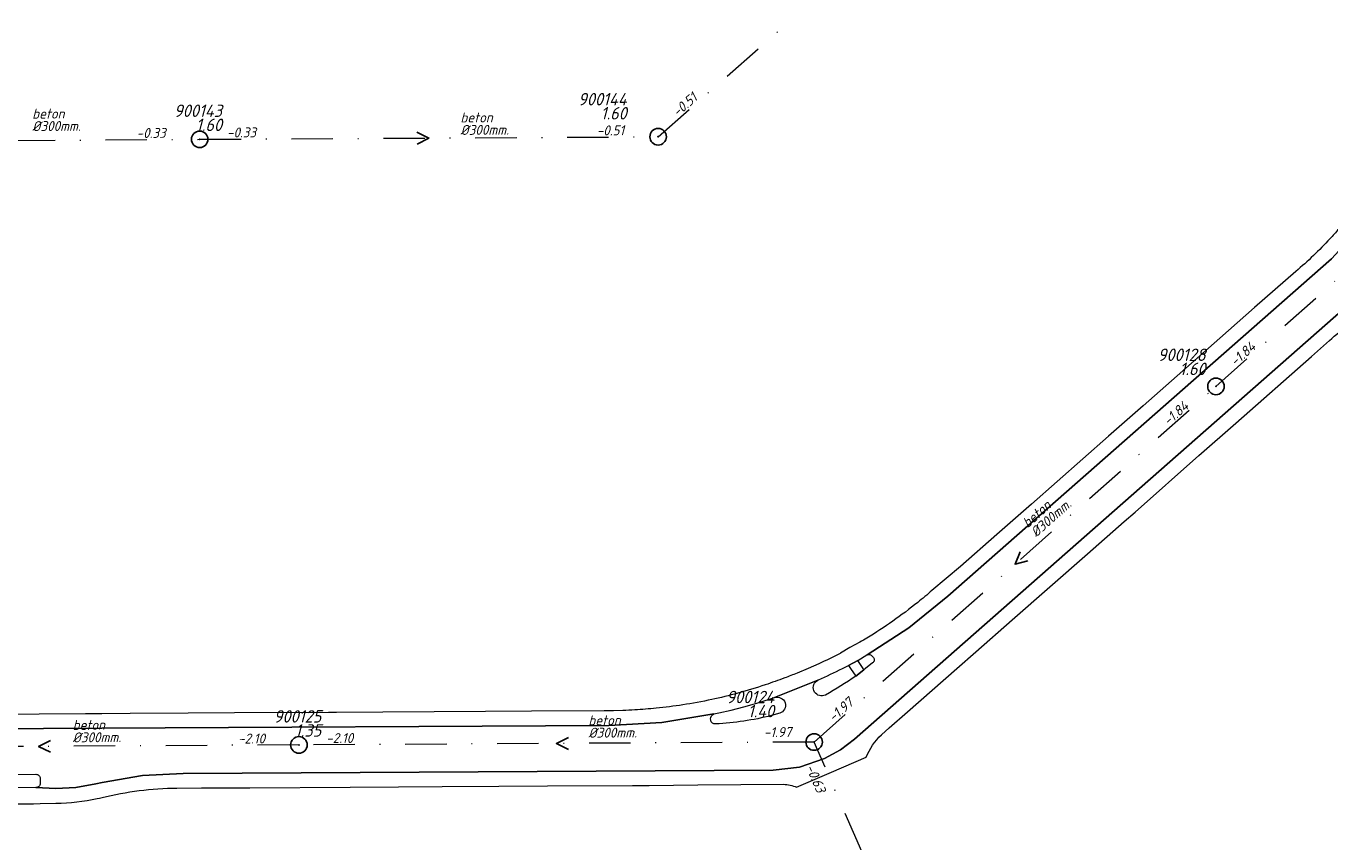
# Model space of a CAD drawing. Extents: x 148869 to 161638, y 453607 to 469810.
# Tile 648 of 656: x 154374 to 154531, y 467479 to 467578. Entities that reach past the tile are written whole.
import ezdxf
from ezdxf.enums import TextEntityAlignment as Align

# ---------------------------------------------------------------- set-up
doc = ezdxf.new("R2010")
doc.units = 0
doc.header["$PDMODE"] = 32
doc.header["$PDSIZE"] = 2
doc.linetypes.add('RI-VWA', pattern=[11, 5, -3, 0, -3])
doc.layers.get('0').update_dxf_attribs({"linetype": 'CONTINUOUS'})
for name, color, linetype in [('B-OI-RI-BOB-T18-niet meenemen', 252, 'CONTINUOUS'), ('B-OI-RI-DIAMETER-T18-niet meenemen', 252, 'CONTINUOUS'), ('B-OI-RI-MATERIAAL-T18-niet meenemen', 252, 'CONTINUOUS'), ('B-OI-RI-STROOMRICHTING-S-niet meenemen', 252, 'CONTINUOUS'), ('B-OI-RI-VWA_PUTDEKSELHOOGTE-T25-niet meenemen', 252, 'CONTINUOUS'), ('gs dwa', 252, 'CONTINUOUS')]:
    doc.layers.add(name, color=color, linetype=linetype)
doc.layers.add('B-OI-RI-VWA_TRANSPORTLEIDING-G-niet meenemen', color=252, linetype='RI-VWA', lineweight=18)
doc.layers.add('B-RO-VH-VERHARDING_ASFALT-GV', color=251, linetype='CONTINUOUS', lineweight=18)
doc.styles.add('iso15', font='ISO.shx', dxfattribs={"oblique": 15})
doc.styles.add('NLCS-ISO-M750_CURSIEF', font='NLCS-ISO.ttf', dxfattribs={"oblique": 15})

# ---------------------------------------------------------------- blocks, each defined once
blk = doc.blocks.new('ACMAP_ANN_TEMPLATE_diam')
at = {"color": 0, "linetype": 'ByBlock', "style": 'iso15', "oblique": 15}
blk.add_attdef('diam', (0.5, -1.3), '', height=1.2, dxfattribs=at)
blk = doc.blocks.new('ACMAP_ANN_TEMPLATE_mat')
at = {"color": 0, "linetype": 'ByBlock', "style": 'iso15', "oblique": 15}
blk.add_attdef('mat', (0.5, 0.2), '', height=1.2, dxfattribs=at)
blk = doc.blocks.new('ACMAP_ANN_TEMPLATE_nap-l')
at = {"color": 0, "linetype": 'ByBlock', "style": 'iso15', "oblique": 15}
blk.add_attdef('nap-l', (3.3, 0.2), '', height=1.2, dxfattribs=at)
blk = doc.blocks.new('ACMAP_ANN_TEMPLATE_nap-r')
at = {"color": 0, "linetype": 'ByBlock', "style": 'iso15', "oblique": 15}
blk.add_attdef('nap-r', text='', height=1.2, dxfattribs=at).set_placement((-4.1, 0.2), align=Align.RIGHT)
blk = doc.blocks.new('ACMAP_ANN_TEMPLATE_puth-dwa')
at = {"color": 0, "linetype": 'ByBlock', "style": 'iso15', "oblique": 15}
blk.add_attdef('puth-dwa', text='', height=1.5, dxfattribs=at).set_placement((2.7, 1), align=Align.RIGHT)
blk = doc.blocks.new('ACMAP_ANN_TEMPLATE_putnr-dwa')
at = {"color": 0, "linetype": 'ByBlock', "style": 'iso15', "oblique": 15}
blk.add_attdef('putnr-dwa', text='', height=1.5, dxfattribs=at).set_placement((2.7, 2.7), align=Align.RIGHT)

msp = doc.modelspace()

# ---------------------------------------------------------------- linework, layer by layer
at = {"layer": 'B-OI-RI-STROOMRICHTING-S-niet meenemen'}
for points in [[(154421.06, 467564.78), (154422.51, 467564.06), (154421.07, 467563.34)], [(154493.93, 467514.09), (154493.33, 467512.59), (154494.88, 467513.01)], [(154376.79, 467491.32), (154375.35, 467490.59), (154376.79, 467489.88)], [(154439.36, 467491.67), (154437.92, 467490.95), (154439.37, 467490.23)]]:
    msp.add_lwpolyline(points, dxfattribs=at)
at = {"layer": 'B-OI-RI-VWA_TRANSPORTLEIDING-G-niet meenemen'}
for p, q in [((154450.2, 467564.22), (154485.32, 467595.09)), ((154517.6, 467534.07), (154566.15, 467577.01)), ((154350.14, 467563.65), (154394.81, 467563.91)), ((154394.81, 467563.91), (154450.2, 467564.22)), ((154469.05, 467491.12), (154517.6, 467534.07)), ((154469.05, 467491.12), (154406.8, 467490.77)), ((154488.1, 467447.38), (154469.05, 467491.12)), ((154406.8, 467490.77), (154343.9, 467490.42))]:
    msp.add_line(p, q, dxfattribs=at)
at = {"layer": 'B-RO-VH-VERHARDING_ASFALT-GV', "flags": 128}
for points in [[(154472.46, 467500), (154473.2, 467500.38), (154474.32, 467500.98), (154475.42, 467501.64), (154475.45, 467501.66), (154480.51, 467504.93), (154485.22, 467508.72), (154531.58, 467549.47), (154549.79, 467569.32), (154549.79, 467569.32), (154549.8, 467569.33)], [(154549.79, 467569.32), (154531.58, 467549.47), (154485.22, 467508.72), (154480.51, 467504.93), (154475.45, 467501.66)], [(154556.53, 467561.31), (154556.49, 467561.3), (154556.4, 467561.28), (154535.42, 467545.53), (154473.94, 467491.47), (154472.22, 467490.17), (154470.32, 467489.12), (154467.29, 467488.1), (154464.12, 467487.74), (154392.83, 467487.34), (154387.88, 467487.08), (154383.01, 467486.24), (154382.26, 467486.06), (154379.86, 467485.64), (154377.44, 467485.49), (154375.02, 467485.62), (154375.01, 467485.62), (154375.01, 467485.62), (154363.98, 467485.57)], [(154375.02, 467485.62), (154377.44, 467485.49), (154379.86, 467485.64), (154382.26, 467486.06), (154383.01, 467486.24), (154387.88, 467487.08), (154392.83, 467487.34), (154464.12, 467487.74), (154467.29, 467488.1), (154470.32, 467489.12), (154472.22, 467490.17), (154473.94, 467491.47), (154535.42, 467545.53), (154556.4, 467561.28)], [(154527.25, 467547.95), (154522.27, 467543.58), (154518.08, 467539.89), (154508.79, 467531.73), (154504.62, 467528.05), (154495.3, 467519.86), (154491.11, 467516.17), (154486.73, 467512.32), (154483.29, 467509.43)], [(154477.18, 467491.99), (154478.1, 467492.82), (154480.35, 467494.75), (154486.3, 467500), (154488.6, 467502.02), (154492.99, 467505.87), (154502.07, 467513.85), (154506.51, 467517.74), (154507.82, 467518.9), (154515.55, 467525.71), (154519.99, 467529.63), (154529.14, 467537.7), (154531.3, 467539.61)], [(154474.58, 467503.17), (154473.35, 467502.52), (154472.25, 467501.87), (154472.18, 467501.83)], [(154469.61, 467500.57), (154468.34, 467500), (154466.98, 467499.44)], [(154476.11, 467500.68), (154475.26, 467500), (154475.07, 467499.85), (154475.06, 467499.85), (154474.08, 467499.09)], [(154476.08, 467501.5), (154476.21, 467501.34)], [(154300.23, 467493.76), (154303.33, 467493.63), (154314.86, 467492.62), (154317.17, 467492.47), (154319.49, 467492.43), (154382.99, 467492.79), (154444.25, 467493.13), (154450.63, 467493.5), (154456.94, 467494.52), (154456.94, 467494.52), (154457.52, 467494.63), (154459.04, 467494.98), (154460.55, 467495.37), (154462.42, 467495.91), (154464.28, 467496.51), (154466.27, 467497.3), (154469.51, 467498.59), (154469.57, 467498.63), (154469.58, 467498.64)], [(154469.51, 467498.59), (154466.27, 467497.3), (154464.28, 467496.51)], [(154470.44, 467496.8), (154470.24, 467496.74)], [(154456.94, 467494.52), (154450.63, 467493.5), (154444.25, 467493.13), (154382.99, 467492.79), (154319.49, 467492.43), (154317.17, 467492.47), (154314.86, 467492.62), (154303.33, 467493.63), (154300.23, 467493.76), (154297.23, 467493.76), (154297.01, 467493.76), (154297.01, 467493.13), (154299.96, 467493.13), (154299.96, 467491.1), (154297.01, 467491.1), (154297.01, 467490.6), (154300.47, 467490.6)], [(154445.93, 467494.91), (154444.81, 467494.88), (154443.69, 467494.89), (154434.89, 467494.84), (154429.34, 467494.81), (154416.95, 467494.73), (154411.34, 467494.7), (154410.39, 467494.69), (154399.02, 467494.63), (154393.41, 467494.59), (154386.4, 467494.55), (154382.99, 467494.53), (154381, 467494.53), (154375.43, 467494.5), (154362.9, 467494.43), (154357.33, 467494.41), (154344.93, 467494.34), (154339.38, 467494.32), (154339.37, 467494.32), (154326.99, 467494.24), (154322.62, 467494.22)], [(154464.89, 467494.59), (154463.9, 467494.31)], [(154456.55, 467493.75), (154456.52, 467493.91)], [(154466.93, 467485.69), (154471.13, 467487.48), (154475.34, 467489.28)], [(154364.03, 467487.16), (154375.03, 467487.23)], [(154375.53, 467486.72), (154375.53, 467486.12)], [(154392.05, 467485.56), (154395.02, 467485.58), (154400.86, 467485.61), (154412.99, 467485.69), (154418.85, 467485.73), (154424.11, 467485.76), (154430.96, 467485.79), (154436.84, 467485.82), (154447.11, 467485.88), (154449.11, 467485.89), (154454.99, 467485.94), (154465.37, 467486.03)], [(154365.91, 467483.64), (154374.71, 467483.65), (154375.54, 467483.68), (154377.44, 467483.74)], [(154382.43, 467484.3), (154382.71, 467484.33), (154383.01, 467484.41)]]:
    msp.add_lwpolyline(points, dxfattribs=at)
at = {"layer": 'B-RO-VH-VERHARDING_ASFALT-GV'}
for points in [[(154532.43, 467553.07, -0.007617), (154531.37, 467551.9)], [(154531.37, 467551.9, -0.029116), (154527.25, 467547.95)], [(154531.3, 467539.61, -0.009252), (154533.7, 467541.63)], [(154483.29, 467509.43, -0.009748), (154481.56, 467507.98)], [(154481.56, 467507.98, -0.033923), (154475.41, 467503.67)], [(154475.41, 467503.67, -0.003199), (154474.58, 467503.17)], [(154472.18, 467501.83, -0.013438), (154469.61, 467500.57)], [(154475.45, 467501.66, -0.376649), (154476.08, 467501.5)], [(154476.21, 467501.34, -0.450125), (154476.11, 467500.68)], [(154466.98, 467499.44, -0.005937), (154465.49, 467498.86)], [(154469.58, 467498.64, 0.013216), (154472.46, 467500)], [(154474.08, 467499.09, -0.019408), (154470.44, 467496.8)], [(154463.15, 467498.03, -0.014976), (154459.82, 467497.01)], [(154465.49, 467498.86, -0.008539), (154463.15, 467498.03)], [(154470.24, 467496.74, -0.92098), (154469.51, 467498.59)], [(154456.67, 467496.25, -0.01394), (154453.17, 467495.61)], [(154459.82, 467497.01, -0.015192), (154456.67, 467496.25)], [(154464.28, 467496.51, -0.989021), (154464.89, 467494.59)], [(154447.39, 467495, -0.004127), (154445.93, 467494.91)], [(154449.95, 467495.21, -0.007012), (154447.39, 467495)], [(154453.17, 467495.61, -0.014332), (154449.95, 467495.21)], [(154456.52, 467493.91, -0.291597), (154456.94, 467494.52)], [(154463.9, 467494.31, -0.046359), (154457.15, 467493.3)], [(154457.15, 467493.3, -0.378651), (154456.55, 467493.75)], [(154475.34, 467489.28, -0.112917), (154477.18, 467491.99)], [(154375.03, 467487.23, -0.424068), (154375.53, 467486.72)], [(154375.53, 467486.12, -0.429154), (154375.02, 467485.62)], [(154383.01, 467484.41, -0.06069), (154392.05, 467485.56)], [(154465.37, 467486.03, -0.053228), (154466.93, 467485.69)], [(154377.44, 467483.74, 0.055344), (154382.43, 467484.3)]]:
    msp.add_lwpolyline(points, format="xyb", dxfattribs=at)
at = {"layer": 'B-RO-VH-VERHARDING_ASFALT-GV', "flags": 128}
msp.add_lwpolyline([(154474.08, 467499.09), (154475.06, 467499.85), (154474.97, 467500), (154474.32, 467500.98), (154473.2, 467500.38), (154473.46, 467500)], close=True, dxfattribs=at)
at = {"layer": 'gs dwa'}
for p in [(154450.2, 467564.22), (154394.81, 467563.91), (154517.6, 467534.07), (154406.8, 467490.77), (154469.05, 467491.12)]:
    msp.add_point(p, dxfattribs=at)

# ---------------------------------------------------------------- block references
at = {"layer": 'B-OI-RI-BOB-T18-niet meenemen'}
ref = msp.add_blockref('ACMAP_ANN_TEMPLATE_nap-l', (154450.2, 467564.22), dxfattribs=dict(at, rotation=41.31502920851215))
ref.add_attrib('nap-l', '-0.51', (154452.55, 467566.55), dxfattribs={"layer": '0', "color": 0, "linetype": 'ByBlock', "height": 1.2, "rotation": 41.315, "style": 'NLCS-ISO-M750_CURSIEF', "oblique": 15})
ref = msp.add_blockref('ACMAP_ANN_TEMPLATE_nap-r', (154394.81, 467563.91), dxfattribs=dict(at, rotation=0.33348409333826))
ref.add_attrib('nap-r', '-0.33', dxfattribs={"layer": '0', "color": 0, "linetype": 'ByBlock', "height": 1.2, "rotation": 0.3335, "style": 'NLCS-ISO-M750_CURSIEF', "oblique": 15}).set_placement((154390.71, 467564.09), align=Align.RIGHT)
ref = msp.add_blockref('ACMAP_ANN_TEMPLATE_nap-l', (154394.81, 467563.91), dxfattribs=dict(at, rotation=0.3206626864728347))
ref.add_attrib('nap-l', '-0.33', (154398.11, 467564.13), dxfattribs={"layer": '0', "color": 0, "linetype": 'ByBlock', "height": 1.2, "rotation": 0.3207, "style": 'NLCS-ISO-M750_CURSIEF', "oblique": 15})
ref = msp.add_blockref('ACMAP_ANN_TEMPLATE_nap-r', (154450.2, 467564.22), dxfattribs=dict(at, rotation=0.3206626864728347))
ref.add_attrib('nap-r', '-0.51', dxfattribs={"layer": '0', "color": 0, "linetype": 'ByBlock', "height": 1.2, "rotation": 0.3207, "style": 'NLCS-ISO-M750_CURSIEF', "oblique": 15}).set_placement((154446.1, 467564.4), align=Align.RIGHT)
ref = msp.add_blockref('ACMAP_ANN_TEMPLATE_nap-l', (154517.6, 467534.07), dxfattribs=dict(at, rotation=41.49112055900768))
ref.add_attrib('nap-l', '-1.84', (154519.94, 467536.41), dxfattribs={"layer": '0', "color": 0, "linetype": 'ByBlock', "height": 1.2, "rotation": 41.4911, "style": 'NLCS-ISO-M750_CURSIEF', "oblique": 15})
ref = msp.add_blockref('ACMAP_ANN_TEMPLATE_nap-r', (154517.6, 467534.07), dxfattribs=dict(at, rotation=41.49774150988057))
ref.add_attrib('nap-r', '-1.84', dxfattribs={"layer": '0', "color": 0, "linetype": 'ByBlock', "height": 1.2, "rotation": 41.4977, "style": 'NLCS-ISO-M750_CURSIEF', "oblique": 15}).set_placement((154514.4, 467531.5), align=Align.RIGHT)
ref = msp.add_blockref('ACMAP_ANN_TEMPLATE_nap-l', (154469.05, 467491.12), dxfattribs=dict(at, rotation=41.49774150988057))
ref.add_attrib('nap-l', '-1.97', (154471.39, 467493.46), dxfattribs={"layer": '0', "color": 0, "linetype": 'ByBlock', "height": 1.2, "rotation": 41.4977, "style": 'NLCS-ISO-M750_CURSIEF', "oblique": 15})
ref = msp.add_blockref('ACMAP_ANN_TEMPLATE_nap-l', (154459.67, 467491.49), dxfattribs=dict(at, rotation=0.3221415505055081))
ref.add_attrib('nap-l', '-1.97', (154462.97, 467491.71), dxfattribs={"layer": '0', "color": 0, "linetype": 'ByBlock', "height": 1.2, "rotation": 0.3221, "style": 'NLCS-ISO-M750_CURSIEF', "oblique": 15})
ref = msp.add_blockref('ACMAP_ANN_TEMPLATE_nap-r', (154406.8, 467490.77), dxfattribs=dict(at, rotation=0.3221415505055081))
ref.add_attrib('nap-r', '-2.10', dxfattribs={"layer": '0', "color": 0, "linetype": 'ByBlock', "height": 1.2, "rotation": 0.3221, "style": 'NLCS-ISO-M750_CURSIEF', "oblique": 15}).set_placement((154402.7, 467490.95), align=Align.RIGHT)
ref = msp.add_blockref('ACMAP_ANN_TEMPLATE_nap-l', (154406.8, 467490.77), dxfattribs=dict(at, rotation=0.3188126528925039))
ref.add_attrib('nap-l', '-2.10', (154410.1, 467490.99), dxfattribs={"layer": '0', "color": 0, "linetype": 'ByBlock', "height": 1.2, "rotation": 0.3188, "style": 'NLCS-ISO-M750_CURSIEF', "oblique": 15})
ref = msp.add_blockref('ACMAP_ANN_TEMPLATE_nap-r', (154470.85, 467481.06), dxfattribs=dict(at, rotation=293.5344796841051))
ref.add_attrib('nap-r', '-0.63', dxfattribs={"layer": '0', "color": 0, "linetype": 'ByBlock', "height": 1.2, "rotation": 293.5345, "style": 'NLCS-ISO-M750_CURSIEF', "oblique": 15}).set_placement((154469.4, 467484.89), align=Align.RIGHT)
at = {"layer": 'B-OI-RI-DIAMETER-T18-niet meenemen'}
ref = msp.add_blockref('ACMAP_ANN_TEMPLATE_diam', (154374.07, 467566.2), dxfattribs=dict(at, rotation=0.33348409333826))
ref.add_attrib('diam', '%%c300mm.', (154374.58, 467564.9), dxfattribs={"layer": '0', "color": 0, "linetype": 'ByBlock', "height": 1.2, "rotation": 0.3335, "style": 'NLCS-ISO-M750_CURSIEF', "oblique": 15})
ref = msp.add_blockref('ACMAP_ANN_TEMPLATE_diam', (154425.81, 467565.74), dxfattribs=dict(at, rotation=0.3206626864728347))
ref.add_attrib('diam', '%%c300mm.', (154426.32, 467564.44), dxfattribs={"layer": '0', "color": 0, "linetype": 'ByBlock', "height": 1.2, "rotation": 0.3207, "style": 'NLCS-ISO-M750_CURSIEF', "oblique": 15})
ref = msp.add_blockref('ACMAP_ANN_TEMPLATE_diam', (154494.62, 467516.44), dxfattribs=dict(at, rotation=41.49774150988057))
ref.add_attrib('diam', '%%c300mm.', (154495.86, 467515.79), dxfattribs={"layer": '0', "color": 0, "linetype": 'ByBlock', "height": 1.2, "rotation": 41.4977, "style": 'NLCS-ISO-M750_CURSIEF', "oblique": 15})
ref = msp.add_blockref('ACMAP_ANN_TEMPLATE_diam', (154441.28, 467492.94), dxfattribs=dict(at, rotation=0.3221415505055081))
ref.add_attrib('diam', '%%c300mm.', (154441.78, 467491.64), dxfattribs={"layer": '0', "color": 0, "linetype": 'ByBlock', "height": 1.2, "rotation": 0.3221, "style": 'NLCS-ISO-M750_CURSIEF', "oblique": 15})
ref = msp.add_blockref('ACMAP_ANN_TEMPLATE_diam', (154378.96, 467492.38), dxfattribs=dict(at, rotation=0.3188126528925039))
ref.add_attrib('diam', '%%c300mm.', (154379.46, 467491.08), dxfattribs={"layer": '0', "color": 0, "linetype": 'ByBlock', "height": 1.2, "rotation": 0.3188, "style": 'NLCS-ISO-M750_CURSIEF', "oblique": 15})
at = {"layer": 'B-OI-RI-MATERIAAL-T18-niet meenemen'}
ref = msp.add_blockref('ACMAP_ANN_TEMPLATE_mat', (154374.07, 467566.2), dxfattribs=dict(at, rotation=0.33348409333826))
ref.add_attrib('mat', 'beton', (154374.57, 467566.4), dxfattribs={"layer": '0', "color": 0, "linetype": 'ByBlock', "height": 1.2, "rotation": 0.3335, "style": 'NLCS-ISO-M750_CURSIEF', "oblique": 15})
ref = msp.add_blockref('ACMAP_ANN_TEMPLATE_mat', (154425.81, 467565.74), dxfattribs=dict(at, rotation=0.3206626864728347))
ref.add_attrib('mat', 'beton', (154426.31, 467565.94), dxfattribs={"layer": '0', "color": 0, "linetype": 'ByBlock', "height": 1.2, "rotation": 0.3207, "style": 'NLCS-ISO-M750_CURSIEF', "oblique": 15})
ref = msp.add_blockref('ACMAP_ANN_TEMPLATE_mat', (154494.62, 467516.44), dxfattribs=dict(at, rotation=41.49774150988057))
ref.add_attrib('mat', 'beton', (154494.86, 467516.92), dxfattribs={"layer": '0', "color": 0, "linetype": 'ByBlock', "height": 1.2, "rotation": 41.4977, "style": 'NLCS-ISO-M750_CURSIEF', "oblique": 15})
ref = msp.add_blockref('ACMAP_ANN_TEMPLATE_mat', (154441.28, 467492.94), dxfattribs=dict(at, rotation=0.3221415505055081))
ref.add_attrib('mat', 'beton', (154441.77, 467493.14), dxfattribs={"layer": '0', "color": 0, "linetype": 'ByBlock', "height": 1.2, "rotation": 0.3221, "style": 'NLCS-ISO-M750_CURSIEF', "oblique": 15})
ref = msp.add_blockref('ACMAP_ANN_TEMPLATE_mat', (154378.96, 467492.38), dxfattribs=dict(at, rotation=0.3188126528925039))
ref.add_attrib('mat', 'beton', (154379.46, 467492.58), dxfattribs={"layer": '0', "color": 0, "linetype": 'ByBlock', "height": 1.2, "rotation": 0.3188, "style": 'NLCS-ISO-M750_CURSIEF', "oblique": 15})
at = {"layer": 'B-OI-RI-VWA_PUTDEKSELHOOGTE-T25-niet meenemen'}
ref = msp.add_blockref('ACMAP_ANN_TEMPLATE_putnr-dwa', (154443.71, 467565.31), dxfattribs=at)
ref.add_attrib('putnr-dwa', '900144', dxfattribs={"layer": '0', "color": 0, "linetype": 'ByBlock', "height": 1.5, "style": 'NLCS-ISO-M750_CURSIEF', "oblique": 15}).set_placement((154446.41, 467568.01), align=Align.RIGHT)
ref = msp.add_blockref('ACMAP_ANN_TEMPLATE_putnr-dwa', (154394.81, 467563.91), dxfattribs=at)
ref.add_attrib('putnr-dwa', '900143', dxfattribs={"layer": '0', "color": 0, "linetype": 'ByBlock', "height": 1.5, "style": 'NLCS-ISO-M750_CURSIEF', "oblique": 15}).set_placement((154397.51, 467566.61), align=Align.RIGHT)
ref = msp.add_blockref('ACMAP_ANN_TEMPLATE_puth-dwa', (154443.71, 467565.31), dxfattribs=at)
ref.add_attrib('puth-dwa', '1.60', dxfattribs={"layer": '0', "color": 0, "linetype": 'ByBlock', "height": 1.5, "style": 'NLCS-ISO-M750_CURSIEF', "oblique": 15}).set_placement((154446.41, 467566.31), align=Align.RIGHT)
ref = msp.add_blockref('ACMAP_ANN_TEMPLATE_puth-dwa', (154394.81, 467563.91), dxfattribs=at)
ref.add_attrib('puth-dwa', '1.60', dxfattribs={"layer": '0', "color": 0, "linetype": 'ByBlock', "height": 1.5, "style": 'NLCS-ISO-M750_CURSIEF', "oblique": 15}).set_placement((154397.51, 467564.91), align=Align.RIGHT)
ref = msp.add_blockref('ACMAP_ANN_TEMPLATE_putnr-dwa', (154513.65, 467534.44), dxfattribs=at)
ref.add_attrib('putnr-dwa', '900128', dxfattribs={"layer": '0', "color": 0, "linetype": 'ByBlock', "height": 1.5, "style": 'NLCS-ISO-M750_CURSIEF', "oblique": 15}).set_placement((154516.35, 467537.14), align=Align.RIGHT)
ref = msp.add_blockref('ACMAP_ANN_TEMPLATE_puth-dwa', (154513.65, 467534.44), dxfattribs=at)
ref.add_attrib('puth-dwa', '1.60', dxfattribs={"layer": '0', "color": 0, "linetype": 'ByBlock', "height": 1.5, "style": 'NLCS-ISO-M750_CURSIEF', "oblique": 15}).set_placement((154516.35, 467535.44), align=Align.RIGHT)
ref = msp.add_blockref('ACMAP_ANN_TEMPLATE_putnr-dwa', (154461.52, 467493.11), dxfattribs=at)
ref.add_attrib('putnr-dwa', '900124', dxfattribs={"layer": '0', "color": 0, "linetype": 'ByBlock', "height": 1.5, "style": 'NLCS-ISO-M750_CURSIEF', "oblique": 15}).set_placement((154464.22, 467495.81), align=Align.RIGHT)
ref = msp.add_blockref('ACMAP_ANN_TEMPLATE_putnr-dwa', (154406.8, 467490.77), dxfattribs=at)
ref.add_attrib('putnr-dwa', '900125', dxfattribs={"layer": '0', "color": 0, "linetype": 'ByBlock', "height": 1.5, "style": 'NLCS-ISO-M750_CURSIEF', "oblique": 15}).set_placement((154409.5, 467493.47), align=Align.RIGHT)
ref = msp.add_blockref('ACMAP_ANN_TEMPLATE_puth-dwa', (154461.52, 467493.11), dxfattribs=at)
ref.add_attrib('puth-dwa', '1.40', dxfattribs={"layer": '0', "color": 0, "linetype": 'ByBlock', "height": 1.5, "style": 'NLCS-ISO-M750_CURSIEF', "oblique": 15}).set_placement((154464.22, 467494.11), align=Align.RIGHT)
ref = msp.add_blockref('ACMAP_ANN_TEMPLATE_puth-dwa', (154406.8, 467490.77), dxfattribs=at)
ref.add_attrib('puth-dwa', '1.35', dxfattribs={"layer": '0', "color": 0, "linetype": 'ByBlock', "height": 1.5, "style": 'NLCS-ISO-M750_CURSIEF', "oblique": 15}).set_placement((154409.5, 467491.77), align=Align.RIGHT)

doc.saveas('drawing.dxf')
